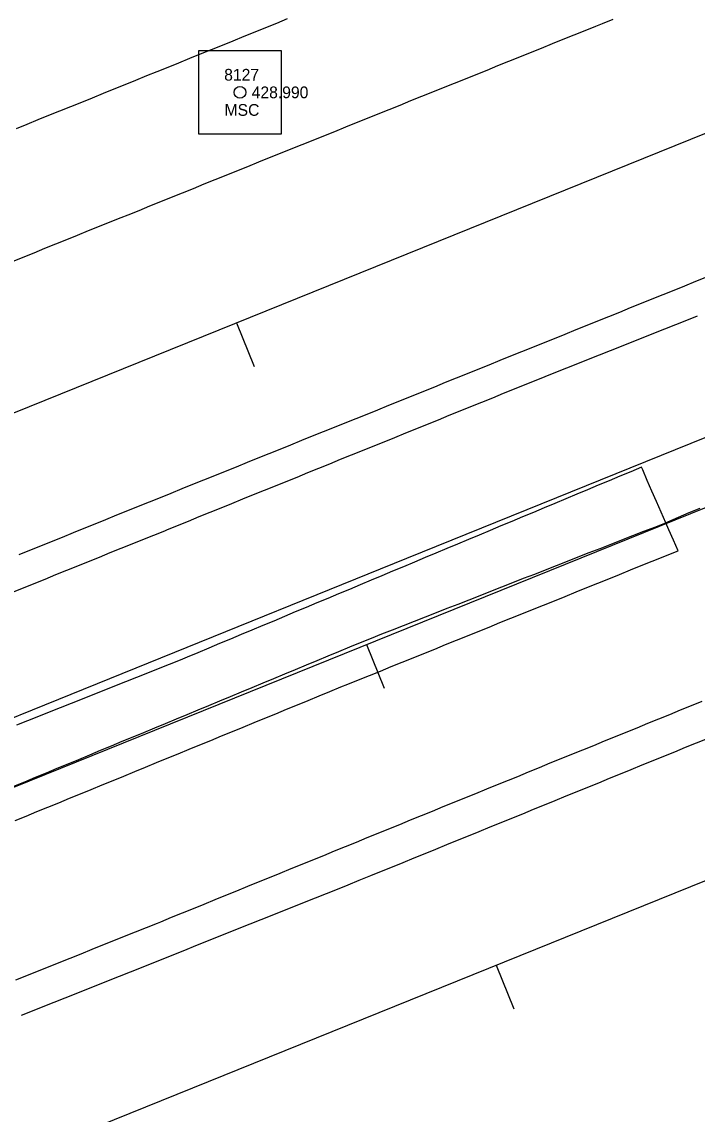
# Model space of a CAD drawing. Extents: x 1901471 to 1963503, y 756461 to 799997.
# Drawn here: x 1931347.6 to 1931405.1, y 773759.3 to 773852.4 of the extents above; entities that cross this region are included whole.
import ezdxf

# ---------------------------------------------------------------- set-up
doc = ezdxf.new("R2010")
doc.units = 0
for name, color, linetype in [('RD_EX_DR_ErosCtrl', 7, 'Continuous'), ('RD_EX_Fence_Other', 7, 'Continuous'), ('RD_EX_H2O', 7, 'Continuous'), ('RD_EX_Road', 7, 'Continuous'), ('RD_EX_Road_txCode', 7, 'Continuous'), ('RD_HC_Cl', 7, 'Continuous'), ('RD_HC_Data_Tic', 7, 'Continuous'), ('RD_HC_Survey', 7, 'Continuous'), ('RD_HC_txCode', 7, 'Continuous'), ('RD_SMD_Locator', 7, 'Continuous')]:
    doc.layers.add(name, color=color, linetype=linetype)

msp = doc.modelspace()

# ---------------------------------------------------------------- linework, layer by layer
at = {"layer": 'RD_EX_DR_ErosCtrl'}
msp.add_lwpolyline([(1931347, 773784.34), (1931347.93, 773784.72), (1931348.85, 773785.1), (1931349.78, 773785.47), (1931350.71, 773785.85), (1931351.63, 773786.23), (1931352.56, 773786.61), (1931353.48, 773786.99), (1931354.41, 773787.37), (1931355.33, 773787.75), (1931356.26, 773788.13), (1931357.18, 773788.51), (1931358.11, 773788.89), (1931359.03, 773789.27), (1931359.96, 773789.65), (1931360.88, 773790.03), (1931361.81, 773790.41), (1931362.73, 773790.79), (1931363.66, 773791.17), (1931364.58, 773791.55), (1931365.51, 773791.92), (1931366.43, 773792.3), (1931367.36, 773792.68), (1931368.28, 773793.06), (1931369.21, 773793.44), (1931370.13, 773793.82), (1931371.06, 773794.2), (1931371.98, 773794.58), (1931371.98, 773794.58), (1931372.91, 773794.96), (1931373.83, 773795.34), (1931374.76, 773795.72), (1931375.34, 773795.96), (1931376.27, 773796.33), (1931377.2, 773796.71), (1931378.13, 773797.08), (1931379.05, 773797.46), (1931379.98, 773797.83), (1931380.91, 773798.2), (1931381.83, 773798.58), (1931382.76, 773798.95), (1931383.69, 773799.33), (1931384.61, 773799.7), (1931385.54, 773800.08), (1931386.47, 773800.45), (1931387.4, 773800.82), (1931388.32, 773801.2), (1931389.25, 773801.57), (1931390.18, 773801.95), (1931391.1, 773802.32), (1931392.03, 773802.69), (1931392.96, 773803.07), (1931393.88, 773803.44), (1931394.81, 773803.82), (1931395.74, 773804.19), (1931396.67, 773804.57), (1931397.59, 773804.94), (1931398.52, 773805.31), (1931399.45, 773805.69), (1931400.37, 773806.06), (1931401.3, 773806.44), (1931402.23, 773806.81), (1931403.15, 773807.18), (1931403.52, 773807.33), (1931403.12, 773808.23), (1931402.71, 773809.12), (1931402.45, 773809.72), (1931402.06, 773810.62), (1931401.66, 773811.52), (1931401.27, 773812.42), (1931400.88, 773813.32), (1931400.49, 773814.22), (1931400.39, 773814.45), (1931399.47, 773814.06), (1931398.55, 773813.68), (1931397.63, 773813.29), (1931396.7, 773812.91), (1931395.78, 773812.52), (1931394.86, 773812.14), (1931393.93, 773811.75), (1931393.01, 773811.36), (1931392.09, 773810.98), (1931391.17, 773810.59), (1931390.24, 773810.21), (1931389.32, 773809.82), (1931388.4, 773809.44), (1931387.48, 773809.05), (1931386.55, 773808.66), (1931385.63, 773808.28), (1931384.71, 773807.89), (1931383.79, 773807.51), (1931382.86, 773807.12), (1931381.94, 773806.74), (1931381.94, 773806.74), (1931381.02, 773806.35), (1931380.1, 773805.96), (1931379.17, 773805.58), (1931378.25, 773805.19), (1931377.33, 773804.81), (1931376.41, 773804.42), (1931375.48, 773804.04), (1931374.56, 773803.65), (1931373.64, 773803.26), (1931372.72, 773802.88), (1931371.79, 773802.49), (1931370.87, 773802.11), (1931369.95, 773801.72), (1931369.03, 773801.34), (1931368.1, 773800.95), (1931367.18, 773800.56), (1931366.26, 773800.18), (1931365.34, 773799.79), (1931364.41, 773799.41), (1931363.49, 773799.02), (1931362.57, 773798.64), (1931361.64, 773798.25), (1931361.05, 773798), (1931360.12, 773797.63), (1931359.19, 773797.26), (1931358.26, 773796.89), (1931357.33, 773796.52), (1931356.4, 773796.15), (1931355.47, 773795.78), (1931354.54, 773795.41), (1931353.62, 773795.04), (1931352.69, 773794.67), (1931351.76, 773794.3), (1931350.83, 773793.93), (1931349.9, 773793.56), (1931348.97, 773793.19), (1931348.04, 773792.82), (1931347.11, 773792.45)], dxfattribs=at)
at = {"layer": 'RD_EX_Fence_Other'}
msp.add_lwpolyline([(1931175.52, 773720.67), (1931160.97, 773716.6), (1931133.89, 773707.87), (1931200.95, 773735.19), (1931231.05, 773747.15), (1931247.24, 773753.46), (1931292.15, 773771.12), (1931336.3, 773788.85), (1931380.38, 773806.71), (1931409.68, 773818.55), (1931453.57, 773836.4), (1931499.45, 773854.51), (1931542.82, 773871.88), (1931587.66, 773890.33), (1931629.41, 773907.01), (1931659.56, 773919.03), (1931702.88, 773936.43)], dxfattribs=at)
at = {"layer": 'RD_EX_H2O'}
msp.add_lwpolyline([(1931346.88, 773787.26), (1931347.8, 773787.64), (1931348.73, 773788.02), (1931349.65, 773788.4), (1931350.58, 773788.79), (1931351.5, 773789.17), (1931352.42, 773789.55), (1931353.35, 773789.94), (1931354.27, 773790.32), (1931355.19, 773790.7), (1931356.12, 773791.09), (1931357.04, 773791.47), (1931357.97, 773791.85), (1931358.89, 773792.23), (1931359.81, 773792.62), (1931360.74, 773793), (1931361.66, 773793.38), (1931362.58, 773793.77), (1931363.51, 773794.15), (1931364.43, 773794.53), (1931365.35, 773794.91), (1931366.28, 773795.3), (1931367.2, 773795.68), (1931368.13, 773796.06), (1931369.05, 773796.45), (1931369.97, 773796.83), (1931370.9, 773797.21), (1931371.82, 773797.6), (1931372.74, 773797.98), (1931373.67, 773798.36), (1931374.59, 773798.74), (1931375.52, 773799.13), (1931376.44, 773799.51), (1931377.36, 773799.89), (1931378.24, 773800.24), (1931379.17, 773800.6), (1931380.1, 773800.97), (1931381.03, 773801.33), (1931381.97, 773801.7), (1931382.9, 773802.06), (1931383.83, 773802.43), (1931384.76, 773802.79), (1931385.69, 773803.15), (1931386.62, 773803.52), (1931387.55, 773803.88), (1931388.48, 773804.25), (1931389.41, 773804.61), (1931390.34, 773804.98), (1931391.28, 773805.34), (1931392.21, 773805.71), (1931393.14, 773806.07), (1931394.07, 773806.44), (1931395, 773806.8), (1931395.93, 773807.17), (1931396.86, 773807.53), (1931397.79, 773807.89), (1931398.72, 773808.26), (1931399.65, 773808.62), (1931400.58, 773808.99), (1931401.52, 773809.35), (1931402.45, 773809.72), (1931402.62, 773809.79), (1931403.54, 773810.19), (1931404.46, 773810.58), (1931405.38, 773810.97)], dxfattribs=at)
at = {"layer": 'RD_EX_Road'}
for points in [[(1931346.75, 773831.99), (1931347.68, 773832.36), (1931348.61, 773832.73), (1931349.53, 773833.11), (1931350.46, 773833.48), (1931351.39, 773833.86), (1931352.31, 773834.23), (1931353.24, 773834.61), (1931354.17, 773834.98), (1931355.1, 773835.36), (1931356.02, 773835.73), (1931356.62, 773835.97), (1931357.55, 773836.34), (1931358.48, 773836.72), (1931359.4, 773837.09), (1931360.33, 773837.47), (1931361.26, 773837.84), (1931362.19, 773838.21), (1931363.11, 773838.59), (1931364.04, 773838.96), (1931364.97, 773839.33), (1931365.89, 773839.71), (1931366.82, 773840.08), (1931367.75, 773840.46), (1931368.68, 773840.83), (1931369.6, 773841.2), (1931370.53, 773841.58), (1931371.46, 773841.95), (1931372.39, 773842.32), (1931373.31, 773842.7), (1931374.24, 773843.07), (1931375.17, 773843.45), (1931376.09, 773843.82), (1931377.02, 773844.19), (1931377.95, 773844.57), (1931378.88, 773844.94), (1931379.8, 773845.31), (1931380.73, 773845.69), (1931381.66, 773846.06), (1931382.59, 773846.43), (1931383.51, 773846.81), (1931384.44, 773847.18), (1931385.37, 773847.56), (1931386.3, 773847.93), (1931387.22, 773848.3), (1931388.15, 773848.68), (1931389.08, 773849.05), (1931390, 773849.42), (1931390.93, 773849.8), (1931391.86, 773850.17), (1931392.79, 773850.55), (1931393.71, 773850.92), (1931394.64, 773851.29), (1931395.57, 773851.67), (1931396.5, 773852.04), (1931397.05, 773852.26), (1931397.98, 773852.64)], [(1931347.09, 773843.32), (1931348.02, 773843.69), (1931348.95, 773844.07), (1931349.87, 773844.44), (1931350.8, 773844.82), (1931351.73, 773845.19), (1931352.66, 773845.57), (1931353.58, 773845.94), (1931354.51, 773846.32), (1931355.44, 773846.69), (1931356.36, 773847.07), (1931357.29, 773847.44), (1931358.22, 773847.82), (1931359.1, 773848.17), (1931360.02, 773848.55), (1931360.95, 773848.92), (1931361.88, 773849.3), (1931362.8, 773849.67), (1931363.73, 773850.05), (1931364.66, 773850.43), (1931365.58, 773850.8), (1931366.51, 773851.18), (1931367.44, 773851.55), (1931368.36, 773851.93), (1931369.29, 773852.3), (1931370.22, 773852.68)], [(1931347.32, 773807.01), (1931348.24, 773807.38), (1931349.17, 773807.76), (1931350.1, 773808.13), (1931351.02, 773808.5), (1931351.95, 773808.88), (1931352.88, 773809.25), (1931353.81, 773809.63), (1931354.73, 773810), (1931355.66, 773810.38), (1931356.59, 773810.75), (1931357.51, 773811.12), (1931358.44, 773811.5), (1931359.37, 773811.87), (1931360.3, 773812.25), (1931361.22, 773812.62), (1931362.15, 773812.99), (1931363.08, 773813.37), (1931364, 773813.74), (1931364.93, 773814.12), (1931365.86, 773814.49), (1931366.79, 773814.87), (1931367.71, 773815.24), (1931368.64, 773815.61), (1931369.57, 773815.99), (1931370.49, 773816.36), (1931371.42, 773816.74), (1931372.35, 773817.11), (1931373.28, 773817.48), (1931374.2, 773817.86), (1931375.13, 773818.23), (1931376.06, 773818.61), (1931376.99, 773818.98), (1931377.91, 773819.35), (1931378.84, 773819.73), (1931379.77, 773820.1), (1931380.69, 773820.48), (1931381.62, 773820.85), (1931381.84, 773820.94), (1931382.77, 773821.31), (1931383.69, 773821.69), (1931384.62, 773822.06), (1931385.55, 773822.44), (1931386.47, 773822.81), (1931387.4, 773823.18), (1931388.33, 773823.56), (1931389.26, 773823.93), (1931390.18, 773824.31), (1931391.11, 773824.68), (1931392.04, 773825.05), (1931392.96, 773825.43), (1931393.89, 773825.8), (1931394.82, 773826.18), (1931395.75, 773826.55), (1931396.67, 773826.92), (1931397.6, 773827.3), (1931398.53, 773827.67), (1931399.46, 773828.05), (1931400.38, 773828.42), (1931401.31, 773828.79), (1931402.24, 773829.17), (1931403.16, 773829.54), (1931404.09, 773829.92), (1931405.02, 773830.29), (1931405.95, 773830.66)], [(1931346.76, 773803.8), (1931347.69, 773804.17), (1931348.61, 773804.55), (1931349.54, 773804.92), (1931350.47, 773805.3), (1931351.39, 773805.67), (1931352.32, 773806.04), (1931353.25, 773806.42), (1931354.17, 773806.79), (1931355.1, 773807.17), (1931356.03, 773807.54), (1931356.96, 773807.92), (1931357.88, 773808.29), (1931358.81, 773808.67), (1931359.74, 773809.04), (1931359.91, 773809.11), (1931360.83, 773809.49), (1931361.76, 773809.86), (1931362.69, 773810.24), (1931363.61, 773810.61), (1931364.54, 773810.99), (1931365.47, 773811.36), (1931366.39, 773811.74), (1931367.32, 773812.11), (1931368.25, 773812.49), (1931369.17, 773812.86), (1931370.1, 773813.24), (1931371.03, 773813.61), (1931371.95, 773813.99), (1931372.88, 773814.36), (1931373.81, 773814.74), (1931374.73, 773815.12), (1931375.66, 773815.49), (1931376.59, 773815.87), (1931377.51, 773816.24), (1931378.44, 773816.62), (1931379.37, 773816.99), (1931380.29, 773817.37), (1931381.22, 773817.74), (1931382.15, 773818.12), (1931383.07, 773818.49), (1931384, 773818.87), (1931384.93, 773819.24), (1931385.85, 773819.62), (1931386.78, 773819.99), (1931387.71, 773820.37), (1931388.63, 773820.75), (1931389.56, 773821.12), (1931390.48, 773821.5), (1931391.41, 773821.87), (1931392.16, 773822.17), (1931393.09, 773822.54), (1931394.02, 773822.91), (1931394.95, 773823.28), (1931395.88, 773823.65), (1931396.81, 773824.02), (1931397.74, 773824.39), (1931398.67, 773824.76), (1931399.59, 773825.13), (1931400.52, 773825.5), (1931401.45, 773825.87), (1931402.38, 773826.24), (1931403.31, 773826.6), (1931404.24, 773826.97), (1931405.17, 773827.34)], [(1931347.04, 773770.77), (1931347.97, 773771.14), (1931348.9, 773771.51), (1931349.83, 773771.88), (1931350.75, 773772.25), (1931351.68, 773772.62), (1931352.61, 773772.99), (1931353.54, 773773.36), (1931354.47, 773773.73), (1931355.4, 773774.11), (1931356.32, 773774.48), (1931357.25, 773774.85), (1931358.18, 773775.22), (1931359.11, 773775.59), (1931359.41, 773775.71), (1931360.33, 773776.09), (1931361.26, 773776.46), (1931362.19, 773776.84), (1931363.11, 773777.22), (1931364.04, 773777.6), (1931364.96, 773777.97), (1931365.89, 773778.35), (1931366.82, 773778.73), (1931367.74, 773779.1), (1931368.67, 773779.48), (1931369.59, 773779.86), (1931370.52, 773780.24), (1931371.45, 773780.61), (1931372.37, 773780.99), (1931373.3, 773781.37), (1931374.22, 773781.74), (1931375.15, 773782.12), (1931376.08, 773782.5), (1931377, 773782.88), (1931377.93, 773783.25), (1931378.85, 773783.63), (1931379.78, 773784.01), (1931380.7, 773784.39), (1931381.63, 773784.76), (1931382.56, 773785.14), (1931383.48, 773785.52), (1931384.41, 773785.89), (1931385.33, 773786.27), (1931386.26, 773786.65), (1931387.19, 773787.03), (1931388.11, 773787.4), (1931389.04, 773787.78), (1931389.83, 773788.1), (1931390.76, 773788.48), (1931391.69, 773788.86), (1931392.61, 773789.24), (1931393.54, 773789.61), (1931394.46, 773789.99), (1931395.39, 773790.37), (1931396.31, 773790.74), (1931397.24, 773791.12), (1931398.17, 773791.5), (1931399.09, 773791.88), (1931400.02, 773792.25), (1931400.94, 773792.63), (1931401.87, 773793.01), (1931402.8, 773793.38), (1931403.72, 773793.76), (1931404.65, 773794.14), (1931405.57, 773794.52)], [(1931347.54, 773767.74), (1931348.46, 773768.11), (1931349.39, 773768.48), (1931350.32, 773768.85), (1931351.25, 773769.22), (1931352.18, 773769.59), (1931353.11, 773769.96), (1931354.03, 773770.33), (1931354.96, 773770.71), (1931355.89, 773771.08), (1931356.82, 773771.45), (1931357.75, 773771.82), (1931358.68, 773772.19), (1931359.6, 773772.56), (1931360.53, 773772.93), (1931361.46, 773773.3), (1931362.39, 773773.68), (1931363.32, 773774.05), (1931364.25, 773774.42), (1931365.17, 773774.79), (1931366.1, 773775.16), (1931367.03, 773775.53), (1931367.96, 773775.9), (1931368.89, 773776.27), (1931369.82, 773776.65), (1931370.75, 773777.02), (1931371.67, 773777.39), (1931372.6, 773777.76), (1931373.53, 773778.13), (1931374.46, 773778.5), (1931375.39, 773778.87), (1931376.32, 773779.24), (1931377.3, 773779.64), (1931378.22, 773780.01), (1931379.15, 773780.39), (1931380.08, 773780.77), (1931381, 773781.15), (1931381.93, 773781.52), (1931382.85, 773781.9), (1931383.78, 773782.28), (1931384.7, 773782.66), (1931385.63, 773783.03), (1931386.56, 773783.41), (1931387.48, 773783.79), (1931388.41, 773784.17), (1931389.33, 773784.54), (1931390.26, 773784.92), (1931391.19, 773785.3), (1931392.11, 773785.68), (1931393.04, 773786.05), (1931393.96, 773786.43), (1931394.89, 773786.81), (1931395.82, 773787.18), (1931396.74, 773787.56), (1931397.67, 773787.94), (1931398.59, 773788.32), (1931399.52, 773788.69), (1931400.45, 773789.07), (1931401.37, 773789.45), (1931402.3, 773789.83), (1931403.22, 773790.2), (1931404.15, 773790.58), (1931405.08, 773790.96), (1931406, 773791.34)]]:
    msp.add_lwpolyline(points, dxfattribs=at)
at = {"layer": 'RD_HC_Cl'}
for p, q in [((1938541.045, 776727.625), (1929630.199, 773125.029)), ((1938552.076, 776700.344), (1929639.836, 773096.987)), ((1938563.169, 776672.894), (1929646.865, 773068.074))]:
    msp.add_line(p, q, dxfattribs=at)
at = {"layer": 'RD_HC_Data_Tic'}
for p, q in [((1931365.864, 773826.747), (1931367.364, 773823.038)), ((1931376.95, 773799.329), (1931378.45, 773795.621)), ((1931387.993, 773772.004), (1931389.493, 773768.296))]:
    msp.add_line(p, q, dxfattribs=at)
at = {"layer": 'RD_HC_Survey'}
msp.add_lwpolyline([(1931369.69, 773849.932), (1931362.618, 773849.932), (1931362.618, 773842.86), (1931369.69, 773842.86)], close=True, dxfattribs=at)
msp.add_circle((1931366.154, 773846.396), 0.5, dxfattribs=at)
at = {"layer": 'RD_SMD_Locator'}
msp.add_circle((1931366.154, 773846.396), 0.001, dxfattribs=at)

# ---------------------------------------------------------------- texts
at = {"layer": 'RD_EX_Road_txCode'}
msp.add_text('428.990', height=1, dxfattribs=at).set_placement((1931367.154, 773845.896))
at = {"layer": 'RD_HC_txCode'}
for s, p in [('8127', (1931364.808, 773847.396)), ('MSC', (1931364.839, 773844.396))]:
    msp.add_text(s, height=1, dxfattribs=at).set_placement(p)

doc.saveas('drawing.dxf')
